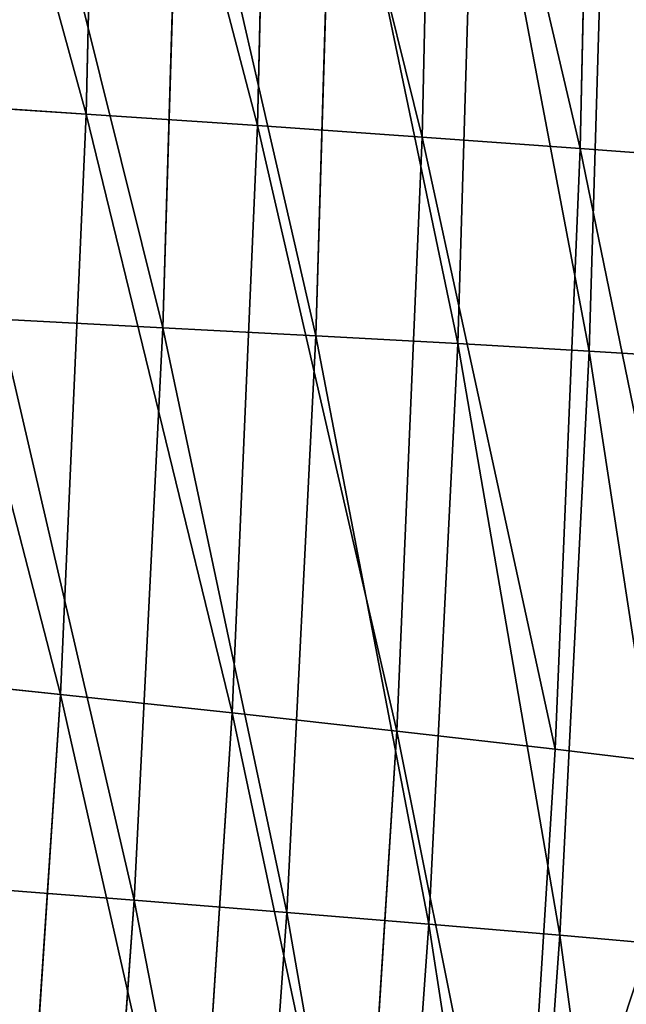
# Model space of a CAD drawing. Extents: x 0 to 500, y 0 to 390.
# Tile 827 of 1056: x 485.92 to 492.52, y 174.71 to 185.4. Entities that reach past the tile are written whole.
import ezdxf

# ---------------------------------------------------------------- set-up
doc = ezdxf.new("R2010")
doc.units = 0
doc.header["$LTSCALE"] = 25.4
doc.layers.get('0').update_dxf_attribs({"linetype": 'CONTINUOUS'})

# ---------------------------------------------------------------- blocks, each defined once
blk = doc.blocks.new('ATLANTA505_-_S_STL')
at = {"color": 0}
for p, q in [((493.544, 115.832, 212.573), (491.893, 111.7, 212.376)), ((493.544, 115.832, 212.573), (491.893, 111.7, 212.376)), ((493.816, 115.831, 205.972), (492.165, 111.701, 205.848)), ((493.816, 115.831, 205.972), (492.165, 111.701, 205.848)), ((491.893, 111.7, 212.376), (490.173, 107.661, 212.179)), ((491.893, 111.7, 212.376), (490.173, 107.661, 212.179)), ((492.165, 111.701, 205.848), (490.447, 107.664, 205.724)), ((492.165, 111.701, 205.848), (490.447, 107.664, 205.724)), ((491.893, 111.7, 212.376), (491.492, 111.701, 218.772)), ((491.893, 111.7, 212.376), (491.492, 111.701, 218.772)), ((492.165, 111.701, 205.848), (491.893, 111.7, 212.376)), ((492.165, 111.701, 205.848), (491.893, 111.7, 212.376)), ((492.31, 111.702, 199.189), (492.165, 111.701, 205.848)), ((492.31, 111.702, 199.189), (492.165, 111.701, 205.848)), ((490.173, 107.661, 212.179), (488.381, 103.717, 211.98)), ((490.173, 107.661, 212.179), (488.381, 103.717, 211.98)), ((490.447, 107.664, 205.724), (488.657, 103.724, 205.599)), ((490.447, 107.664, 205.724), (488.657, 103.724, 205.599)), ((490.173, 107.661, 212.179), (489.77, 107.66, 218.503)), ((490.173, 107.661, 212.179), (489.77, 107.66, 218.503)), ((490.447, 107.664, 205.724), (490.173, 107.661, 212.179)), ((490.447, 107.664, 205.724), (490.173, 107.661, 212.179)), ((490.592, 107.669, 199.14), (490.447, 107.664, 205.724)), ((490.592, 107.669, 199.14), (490.447, 107.664, 205.724)), ((488.381, 103.717, 211.98), (486.515, 99.872, 211.779)), ((488.381, 103.717, 211.98), (486.515, 99.872, 211.779)), ((488.657, 103.724, 205.599), (486.794, 99.885, 205.474)), ((488.657, 103.724, 205.599), (486.794, 99.885, 205.474)), ((488.381, 103.717, 211.98), (487.977, 103.713, 218.233)), ((488.381, 103.717, 211.98), (487.977, 103.713, 218.233)), ((488.657, 103.724, 205.599), (488.381, 103.717, 211.98)), ((488.657, 103.724, 205.599), (488.381, 103.717, 211.98)), ((488.805, 103.734, 199.092), (488.657, 103.724, 205.599)), ((488.805, 103.734, 199.092), (488.657, 103.724, 205.599)), ((486.515, 99.872, 211.779), (484.573, 96.129, 211.577)), ((486.515, 99.872, 211.779), (484.573, 96.129, 211.577)), ((486.794, 99.885, 205.474), (484.855, 96.148, 205.347)), ((486.794, 99.885, 205.474), (484.855, 96.148, 205.347)), ((486.109, 99.863, 217.96), (486.515, 99.872, 211.779)), ((486.109, 99.863, 217.96), (486.515, 99.872, 211.779)), ((486.515, 99.872, 211.779), (486.794, 99.885, 205.474)), ((486.515, 99.872, 211.779), (486.794, 99.885, 205.474)), ((486.794, 99.885, 205.474), (486.945, 99.9, 199.043)), ((486.794, 99.885, 205.474), (486.945, 99.9, 199.043)), ((493.251, 58.352, 214.513), (491.944, 50.964, 214.396)), ((493.251, 58.352, 214.513), (491.944, 50.964, 214.396)), ((493.571, 58.359, 208.128), (492.263, 50.972, 208.05)), ((493.571, 58.359, 208.128), (492.263, 50.972, 208.05)), ((491.944, 50.964, 214.396), (490.52, 43.598, 214.275)), ((491.944, 50.964, 214.396), (490.52, 43.598, 214.275)), ((492.263, 50.972, 208.05), (490.836, 43.607, 207.968)), ((492.263, 50.972, 208.05), (490.836, 43.607, 207.968)), ((491.498, 50.956, 220.62), (491.944, 50.964, 214.396)), ((491.498, 50.956, 220.62), (491.944, 50.964, 214.396)), ((491.944, 50.964, 214.396), (492.263, 50.972, 208.05)), ((491.944, 50.964, 214.396), (492.263, 50.972, 208.05)), ((492.263, 50.972, 208.05), (492.454, 50.98, 201.581)), ((492.263, 50.972, 208.05), (492.454, 50.98, 201.581)), ((490.52, 43.598, 214.275), (488.977, 36.258, 214.148)), ((490.52, 43.598, 214.275), (488.977, 36.258, 214.148)), ((490.836, 43.607, 207.968), (489.292, 36.267, 207.883)), ((490.836, 43.607, 207.968), (489.292, 36.267, 207.883)), ((490.52, 43.598, 214.275), (490.076, 43.59, 220.458)), ((490.52, 43.598, 214.275), (490.076, 43.59, 220.458)), ((490.836, 43.607, 207.968), (490.52, 43.598, 214.275)), ((490.836, 43.607, 207.968), (490.52, 43.598, 214.275)), ((491.027, 43.616, 201.54), (490.836, 43.607, 207.968)), ((491.027, 43.616, 201.54), (490.836, 43.607, 207.968)), ((489.292, 36.267, 207.883), (489.482, 36.276, 201.497)), ((489.292, 36.267, 207.883), (489.482, 36.276, 201.497)), ((488.977, 36.258, 214.148), (487.317, 28.945, 214.016)), ((488.977, 36.258, 214.148), (487.317, 28.945, 214.016)), ((489.292, 36.267, 207.883), (487.63, 28.953, 207.795)), ((489.292, 36.267, 207.883), (487.63, 28.953, 207.795)), ((488.536, 36.25, 220.29), (488.977, 36.258, 214.148)), ((488.536, 36.25, 220.29), (488.977, 36.258, 214.148)), ((488.977, 36.258, 214.148), (489.292, 36.267, 207.883)), ((488.977, 36.258, 214.148), (489.292, 36.267, 207.883)), ((487.317, 28.945, 214.016), (485.541, 21.662, 213.879)), ((487.317, 28.945, 214.016), (485.541, 21.662, 213.879)), ((487.63, 28.953, 207.795), (485.851, 21.669, 207.703)), ((487.63, 28.953, 207.795), (485.851, 21.669, 207.703)), ((487.317, 28.945, 214.016), (486.879, 28.938, 220.114)), ((487.317, 28.945, 214.016), (486.879, 28.938, 220.114)), ((487.63, 28.953, 207.795), (487.317, 28.945, 214.016)), ((487.63, 28.953, 207.795), (487.317, 28.945, 214.016)), ((487.818, 28.962, 201.453), (487.63, 28.953, 207.795)), ((487.818, 28.962, 201.453), (487.63, 28.953, 207.795))]:
    blk.add_line(p, q, dxfattribs=at)
mesh = blk.add_polyface(dxfattribs=at)
corners = [(491.492, 111.701, 218.772), (493.544, 115.832, 212.573), (491.893, 111.7, 212.376), (493.143, 115.833, 219.039)]
mesh.append_faces([[corners[k] for k in face] for face in [(0, 1, 2), (1, 0, 3)]], dxfattribs={"vtx0": -1, "color": 0})
mesh = blk.add_polyface(dxfattribs=at)
corners = [(493.544, 115.832, 212.573), (492.165, 111.701, 205.848), (491.893, 111.7, 212.376), (493.816, 115.831, 205.972)]
mesh.append_faces([[corners[k] for k in face] for face in [(0, 1, 2), (1, 0, 3)]], dxfattribs={"vtx0": -1, "color": 0})
mesh = blk.add_polyface(dxfattribs=at)
corners = [(493.816, 115.831, 205.972), (492.31, 111.702, 199.189), (492.165, 111.701, 205.848), (493.959, 115.831, 199.237)]
mesh.append_faces([[corners[k] for k in face] for face in [(0, 1, 2), (1, 0, 3)]], dxfattribs={"vtx0": -1, "color": 0})
mesh = blk.add_polyface(dxfattribs=at)
corners = [(491.492, 111.701, 218.772), (490.173, 107.661, 212.179), (489.77, 107.66, 218.503), (491.893, 111.7, 212.376)]
mesh.append_faces([[corners[k] for k in face] for face in [(0, 1, 2), (1, 0, 3)]], dxfattribs={"vtx0": -1, "color": 0})
mesh = blk.add_polyface(dxfattribs=at)
corners = [(491.893, 111.7, 212.376), (490.447, 107.664, 205.724), (490.173, 107.661, 212.179), (492.165, 111.701, 205.848)]
mesh.append_faces([[corners[k] for k in face] for face in [(0, 1, 2), (1, 0, 3)]], dxfattribs={"vtx0": -1, "color": 0})
mesh = blk.add_polyface(dxfattribs=at)
corners = [(492.165, 111.701, 205.848), (490.592, 107.669, 199.14), (490.447, 107.664, 205.724), (492.31, 111.702, 199.189)]
mesh.append_faces([[corners[k] for k in face] for face in [(0, 1, 2), (1, 0, 3)]], dxfattribs={"vtx0": -1, "color": 0})
mesh = blk.add_polyface(dxfattribs=at)
corners = [(489.77, 107.66, 218.503), (488.381, 103.717, 211.98), (487.977, 103.713, 218.233), (490.173, 107.661, 212.179)]
mesh.append_faces([[corners[k] for k in face] for face in [(0, 1, 2), (1, 0, 3)]], dxfattribs={"vtx0": -1, "color": 0})
mesh = blk.add_polyface(dxfattribs=at)
corners = [(490.173, 107.661, 212.179), (488.657, 103.724, 205.599), (488.381, 103.717, 211.98), (490.447, 107.664, 205.724)]
mesh.append_faces([[corners[k] for k in face] for face in [(0, 1, 2), (1, 0, 3)]], dxfattribs={"vtx0": -1, "color": 0})
mesh = blk.add_polyface(dxfattribs=at)
corners = [(490.447, 107.664, 205.724), (488.805, 103.734, 199.092), (488.657, 103.724, 205.599), (490.592, 107.669, 199.14)]
mesh.append_faces([[corners[k] for k in face] for face in [(0, 1, 2), (1, 0, 3)]], dxfattribs={"vtx0": -1, "color": 0})
mesh = blk.add_polyface(dxfattribs=at)
corners = [(487.977, 103.713, 218.233), (486.515, 99.872, 211.779), (486.109, 99.863, 217.96), (488.381, 103.717, 211.98)]
mesh.append_faces([[corners[k] for k in face] for face in [(0, 1, 2), (1, 0, 3)]], dxfattribs={"vtx0": -1, "color": 0})
mesh = blk.add_polyface(dxfattribs=at)
corners = [(488.381, 103.717, 211.98), (486.794, 99.885, 205.474), (486.515, 99.872, 211.779), (488.657, 103.724, 205.599)]
mesh.append_faces([[corners[k] for k in face] for face in [(0, 1, 2), (1, 0, 3)]], dxfattribs={"vtx0": -1, "color": 0})
mesh = blk.add_polyface(dxfattribs=at)
corners = [(488.657, 103.724, 205.599), (486.945, 99.9, 199.043), (486.794, 99.885, 205.474), (488.805, 103.734, 199.092)]
mesh.append_faces([[corners[k] for k in face] for face in [(0, 1, 2), (1, 0, 3)]], dxfattribs={"vtx0": -1, "color": 0})
mesh = blk.add_polyface(dxfattribs=at)
corners = [(486.109, 99.863, 217.96), (484.573, 96.129, 211.577), (484.163, 96.115, 217.685), (486.515, 99.872, 211.779)]
mesh.append_faces([[corners[k] for k in face] for face in [(0, 1, 2), (1, 0, 3)]], dxfattribs={"vtx0": -1, "color": 0})
mesh = blk.add_polyface(dxfattribs=at)
corners = [(486.515, 99.872, 211.779), (484.855, 96.148, 205.347), (484.573, 96.129, 211.577), (486.794, 99.885, 205.474)]
mesh.append_faces([[corners[k] for k in face] for face in [(0, 1, 2), (1, 0, 3)]], dxfattribs={"vtx0": -1, "color": 0})
mesh = blk.add_polyface(dxfattribs=at)
corners = [(486.794, 99.885, 205.474), (485.011, 96.171, 198.994), (484.855, 96.148, 205.347), (486.945, 99.9, 199.043)]
mesh.append_faces([[corners[k] for k in face] for face in [(0, 1, 2), (1, 0, 3)]], dxfattribs={"vtx0": -1, "color": 0})
mesh = blk.add_polyface(dxfattribs=at)
corners = [(491.944, 50.964, 214.396), (492.804, 58.344, 220.775), (491.498, 50.956, 220.62), (493.251, 58.352, 214.513)]
mesh.append_faces([[corners[k] for k in face] for face in [(0, 1, 2), (1, 0, 3)]], dxfattribs={"vtx0": -1, "color": 0})
mesh = blk.add_polyface(dxfattribs=at)
corners = [(492.263, 50.972, 208.05), (493.251, 58.352, 214.513), (491.944, 50.964, 214.396), (493.571, 58.359, 208.128)]
mesh.append_faces([[corners[k] for k in face] for face in [(0, 1, 2), (1, 0, 3)]], dxfattribs={"vtx0": -1, "color": 0})
mesh = blk.add_polyface(dxfattribs=at)
corners = [(492.454, 50.98, 201.581), (493.571, 58.359, 208.128), (492.263, 50.972, 208.05), (493.763, 58.367, 201.62)]
mesh.append_faces([[corners[k] for k in face] for face in [(0, 1, 2), (1, 0, 3)]], dxfattribs={"vtx0": -1, "color": 0})
mesh = blk.add_polyface(dxfattribs=at)
corners = [(490.52, 43.598, 214.275), (491.498, 50.956, 220.62), (490.076, 43.59, 220.458), (491.944, 50.964, 214.396)]
mesh.append_faces([[corners[k] for k in face] for face in [(0, 1, 2), (1, 0, 3)]], dxfattribs={"vtx0": -1, "color": 0})
mesh = blk.add_polyface(dxfattribs=at)
corners = [(490.836, 43.607, 207.968), (491.944, 50.964, 214.396), (490.52, 43.598, 214.275), (492.263, 50.972, 208.05)]
mesh.append_faces([[corners[k] for k in face] for face in [(0, 1, 2), (1, 0, 3)]], dxfattribs={"vtx0": -1, "color": 0})
mesh = blk.add_polyface(dxfattribs=at)
corners = [(491.027, 43.616, 201.54), (492.263, 50.972, 208.05), (490.836, 43.607, 207.968), (492.454, 50.98, 201.581)]
mesh.append_faces([[corners[k] for k in face] for face in [(0, 1, 2), (1, 0, 3)]], dxfattribs={"vtx0": -1, "color": 0})
mesh = blk.add_polyface(dxfattribs=at)
corners = [(488.977, 36.258, 214.148), (490.076, 43.59, 220.458), (488.536, 36.25, 220.29), (490.52, 43.598, 214.275)]
mesh.append_faces([[corners[k] for k in face] for face in [(0, 1, 2), (1, 0, 3)]], dxfattribs={"vtx0": -1, "color": 0})
mesh = blk.add_polyface(dxfattribs=at)
corners = [(489.292, 36.267, 207.883), (490.52, 43.598, 214.275), (488.977, 36.258, 214.148), (490.836, 43.607, 207.968)]
mesh.append_faces([[corners[k] for k in face] for face in [(0, 1, 2), (1, 0, 3)]], dxfattribs={"vtx0": -1, "color": 0})
mesh = blk.add_polyface(dxfattribs=at)
corners = [(489.482, 36.276, 201.497), (490.836, 43.607, 207.968), (489.292, 36.267, 207.883), (491.027, 43.616, 201.54)]
mesh.append_faces([[corners[k] for k in face] for face in [(0, 1, 2), (1, 0, 3)]], dxfattribs={"vtx0": -1, "color": 0})
mesh = blk.add_polyface(dxfattribs=at)
corners = [(487.818, 28.962, 201.453), (489.292, 36.267, 207.883), (487.63, 28.953, 207.795), (489.482, 36.276, 201.497)]
mesh.append_faces([[corners[k] for k in face] for face in [(0, 1, 2), (1, 0, 3)]], dxfattribs={"vtx0": -1, "color": 0})
mesh = blk.add_polyface(dxfattribs=at)
corners = [(487.317, 28.945, 214.016), (488.536, 36.25, 220.29), (486.879, 28.938, 220.114), (488.977, 36.258, 214.148)]
mesh.append_faces([[corners[k] for k in face] for face in [(0, 1, 2), (1, 0, 3)]], dxfattribs={"vtx0": -1, "color": 0})
mesh = blk.add_polyface(dxfattribs=at)
corners = [(487.63, 28.953, 207.795), (488.977, 36.258, 214.148), (487.317, 28.945, 214.016), (489.292, 36.267, 207.883)]
mesh.append_faces([[corners[k] for k in face] for face in [(0, 1, 2), (1, 0, 3)]], dxfattribs={"vtx0": -1, "color": 0})
mesh = blk.add_polyface(dxfattribs=at)
corners = [(485.541, 21.662, 213.879), (486.879, 28.938, 220.114), (485.106, 21.655, 219.932), (487.317, 28.945, 214.016)]
mesh.append_faces([[corners[k] for k in face] for face in [(0, 1, 2), (1, 0, 3)]], dxfattribs={"vtx0": -1, "color": 0})
mesh = blk.add_polyface(dxfattribs=at)
corners = [(485.851, 21.669, 207.703), (487.317, 28.945, 214.016), (485.541, 21.662, 213.879), (487.63, 28.953, 207.795)]
mesh.append_faces([[corners[k] for k in face] for face in [(0, 1, 2), (1, 0, 3)]], dxfattribs={"vtx0": -1, "color": 0})
mesh = blk.add_polyface(dxfattribs=at)
corners = [(486.037, 21.676, 201.407), (487.63, 28.953, 207.795), (485.851, 21.669, 207.703), (487.818, 28.962, 201.453)]
mesh.append_faces([[corners[k] for k in face] for face in [(0, 1, 2), (1, 0, 3)]], dxfattribs={"vtx0": -1, "color": 0})

msp = doc.modelspace()

# ---------------------------------------------------------------- block references
at = {"color": 254, "extrusion": (0, -1, 1.11022e-16)}
msp.add_blockref('ATLANTA505_-_S_STL', (-0.149, -0.01, -389.852), dxfattribs=at)

doc.saveas('drawing.dxf')
